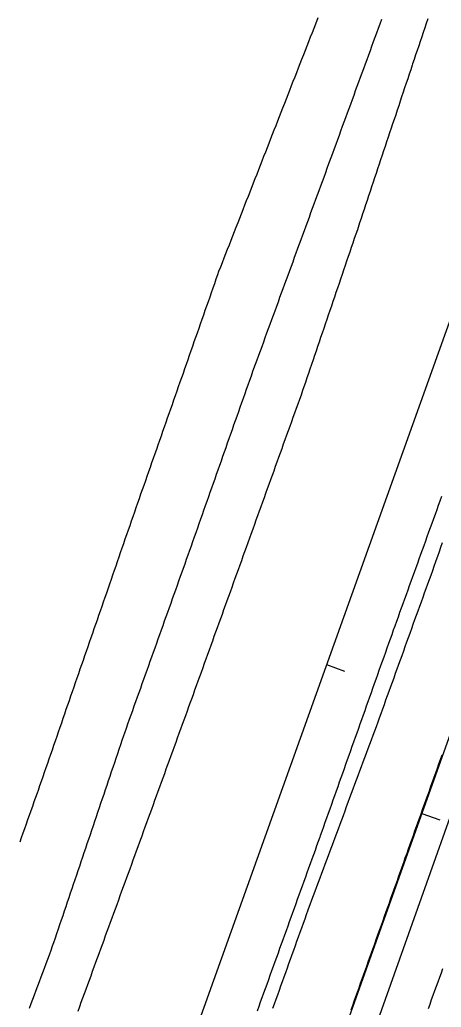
# Model space of a CAD drawing. Extents: x 1901471 to 1963503, y 756461 to 799997.
# Drawn here: x 1940711 to 1940799.9, y 780119.1 to 780327.1 of the extents above; entities that cross this region are included whole.
import ezdxf

# ---------------------------------------------------------------- set-up
doc = ezdxf.new("R2010")
doc.units = 0
for name, color, linetype in [('RD_EX_Fence_Other', 7, 'Continuous'), ('RD_EX_H2O', 7, 'Continuous'), ('RD_EX_Road', 7, 'Continuous'), ('RD_HC_Cl', 7, 'Continuous'), ('RD_HC_Data_Tic', 7, 'Continuous')]:
    doc.layers.add(name, color=color, linetype=linetype)

msp = doc.modelspace()

# ---------------------------------------------------------------- linework, layer by layer
at = {"layer": 'RD_EX_Fence_Other'}
msp.add_lwpolyline([(1940682.24, 779824.66), (1940695.89, 779863.73), (1940722.93, 779939.21), (1940753.27, 780022.99), (1940784.33, 780110.09), (1940815, 780196.43), (1940838.75, 780262), (1940849.69, 780291.88)], dxfattribs=at)
at = {"layer": 'RD_EX_H2O'}
for points in [[(1940773.87, 780327.52), (1940773.35, 780326.2), (1940772.99, 780325.26), (1940772.63, 780324.33), (1940772.26, 780323.4), (1940771.9, 780322.47), (1940771.53, 780321.54), (1940771.17, 780320.61), (1940770.8, 780319.68), (1940770.44, 780318.75), (1940770.08, 780317.81), (1940769.71, 780316.88), (1940769.35, 780315.95), (1940768.98, 780315.02), (1940768.62, 780314.09), (1940768.25, 780313.16), (1940767.89, 780312.23), (1940767.53, 780311.3), (1940767.16, 780310.36), (1940766.8, 780309.43), (1940766.43, 780308.5), (1940766.07, 780307.57), (1940765.7, 780306.64), (1940765.34, 780305.71), (1940764.98, 780304.78), (1940764.61, 780303.85), (1940764.25, 780302.91), (1940763.88, 780301.98), (1940763.52, 780301.05), (1940763.15, 780300.12), (1940762.79, 780299.19), (1940762.42, 780298.26), (1940762.06, 780297.33), (1940761.7, 780296.4), (1940761.33, 780295.46), (1940760.97, 780294.53), (1940760.6, 780293.6), (1940760.24, 780292.67), (1940759.51, 780290.81), (1940759.15, 780289.88), (1940758.78, 780288.95), (1940758.42, 780288.01), (1940758.05, 780287.08), (1940757.69, 780286.15), (1940757.32, 780285.22), (1940756.96, 780284.29), (1940756.6, 780283.36), (1940756.23, 780282.43), (1940755.87, 780281.49), (1940755.5, 780280.56), (1940755.14, 780279.63), (1940754.77, 780278.7), (1940754.41, 780277.77), (1940754.05, 780276.84), (1940753.68, 780275.91), (1940753.32, 780274.98), (1940752.95, 780274.04), (1940752.71, 780273.36), (1940752.38, 780272.42), (1940752.05, 780271.48), (1940751.72, 780270.53), (1940751.39, 780269.59), (1940751.06, 780268.65), (1940750.73, 780267.7), (1940750.4, 780266.76), (1940750.07, 780265.82), (1940749.74, 780264.87), (1940749.41, 780263.93), (1940749.08, 780262.98), (1940748.75, 780262.04), (1940748.42, 780261.1), (1940748.09, 780260.15), (1940747.75, 780259.21), (1940747.42, 780258.27), (1940747.09, 780257.32), (1940746.76, 780256.38), (1940746.43, 780255.43), (1940746.1, 780254.49), (1940745.77, 780253.55), (1940745.44, 780252.6), (1940745.11, 780251.66), (1940744.78, 780250.72), (1940744.45, 780249.77), (1940744.12, 780248.83), (1940743.79, 780247.88), (1940743.46, 780246.94), (1940743.13, 780246), (1940742.79, 780245.05), (1940742.46, 780244.11), (1940742.13, 780243.17), (1940741.8, 780242.22), (1940741.47, 780241.28), (1940741.14, 780240.33), (1940740.81, 780239.39), (1940740.48, 780238.45), (1940740.15, 780237.5), (1940739.82, 780236.56), (1940739.49, 780235.62), (1940739.16, 780234.67), (1940738.83, 780233.73), (1940738.5, 780232.78), (1940738.17, 780231.84), (1940737.84, 780230.9), (1940737.5, 780229.95), (1940737.17, 780229.01), (1940736.84, 780228.07), (1940736.51, 780227.12), (1940736.18, 780226.18), (1940735.85, 780225.23), (1940735.52, 780224.29), (1940735.19, 780223.35), (1940734.86, 780222.4), (1940734.52, 780221.43), (1940734.2, 780220.49), (1940733.87, 780219.54), (1940733.54, 780218.6), (1940733.21, 780217.65), (1940732.89, 780216.71), (1940732.56, 780215.76), (1940732.23, 780214.82), (1940731.91, 780213.87), (1940731.58, 780212.93), (1940731.25, 780211.98), (1940730.92, 780211.04), (1940730.6, 780210.09), (1940730.27, 780209.15), (1940729.94, 780208.2), (1940729.29, 780206.31), (1940728.96, 780205.37), (1940728.63, 780204.42), (1940728.31, 780203.48), (1940727.98, 780202.53), (1940727.65, 780201.59), (1940727.32, 780200.64), (1940727, 780199.7), (1940726.67, 780198.75), (1940726.34, 780197.81), (1940726.02, 780196.86), (1940725.69, 780195.92), (1940725.36, 780194.97), (1940725.03, 780194.03), (1940724.71, 780193.08), (1940724.38, 780192.14), (1940724.05, 780191.19), (1940723.73, 780190.25), (1940723.4, 780189.3), (1940723.07, 780188.36), (1940722.74, 780187.41), (1940722.42, 780186.47), (1940722.09, 780185.52), (1940721.76, 780184.58), (1940721.43, 780183.64), (1940721.11, 780182.69), (1940720.78, 780181.75), (1940720.45, 780180.8), (1940720.13, 780179.86), (1940719.8, 780178.91), (1940719.47, 780177.97), (1940719.14, 780177.02), (1940718.82, 780176.08), (1940718.49, 780175.13), (1940718.16, 780174.19), (1940717.84, 780173.24), (1940717.51, 780172.3), (1940717.18, 780171.35), (1940716.85, 780170.41), (1940716.53, 780169.46), (1940716.2, 780168.52), (1940715.87, 780167.57), (1940715.55, 780166.63), (1940715.22, 780165.68), (1940714.89, 780164.74), (1940714.7, 780164.19), (1940714.36, 780163.25), (1940714.03, 780162.31), (1940713.7, 780161.37), (1940713.36, 780160.42), (1940713.03, 780159.48), (1940712.69, 780158.54), (1940712.36, 780157.6), (1940712.03, 780156.65), (1940711.69, 780155.71), (1940711.36, 780154.77), (1940711.03, 780153.83)], [(1940780.87, 780118.48), (1940781.2, 780119.42), (1940781.54, 780120.36), (1940781.54, 780120.36), (1940781.87, 780121.3), (1940782.21, 780122.24), (1940782.55, 780123.18), (1940782.88, 780124.13), (1940783.22, 780125.07), (1940783.55, 780126.01), (1940783.89, 780126.95), (1940784.23, 780127.89), (1940784.56, 780128.84), (1940784.9, 780129.78), (1940785.23, 780130.72), (1940785.57, 780131.66), (1940785.91, 780132.6), (1940786.24, 780133.54), (1940786.58, 780134.49), (1940786.91, 780135.43), (1940787.25, 780136.37), (1940787.59, 780137.31), (1940787.92, 780138.25), (1940788.26, 780139.2), (1940788.59, 780140.14), (1940788.93, 780141.08), (1940789.27, 780142.02), (1940789.6, 780142.96), (1940789.94, 780143.9), (1940790.27, 780144.85), (1940790.61, 780145.79), (1940790.95, 780146.73), (1940791.28, 780147.67), (1940791.62, 780148.61), (1940791.95, 780149.56), (1940792.29, 780150.5), (1940792.65, 780151.5), (1940792.98, 780152.44), (1940793.32, 780153.38), (1940793.66, 780154.33), (1940793.99, 780155.27), (1940794.33, 780156.21), (1940794.67, 780157.15), (1940795, 780158.09), (1940795.34, 780159.03), (1940795.68, 780159.98), (1940796.01, 780160.92), (1940796.35, 780161.86), (1940796.69, 780162.8), (1940797.02, 780163.74), (1940797.36, 780164.68), (1940797.7, 780165.63), (1940798.03, 780166.57), (1940798.37, 780167.51), (1940798.71, 780168.45), (1940799.04, 780169.39), (1940799.38, 780170.33), (1940799.72, 780171.27), (1940800.05, 780172.22)]]:
    msp.add_lwpolyline(points, dxfattribs=at)
at = {"layer": 'RD_EX_Road'}
for points in [[(1940787.26, 780327.12), (1940786.91, 780326.18), (1940786.57, 780325.24), (1940786.22, 780324.3), (1940785.88, 780323.37), (1940785.54, 780322.43), (1940785.19, 780321.49), (1940784.85, 780320.55), (1940784.51, 780319.61), (1940784.16, 780318.67), (1940783.82, 780317.73), (1940783.47, 780316.79), (1940783.13, 780315.85), (1940782.79, 780314.91), (1940782.44, 780313.98), (1940782.1, 780313.04), (1940781.75, 780312.1), (1940781.41, 780311.16), (1940781.07, 780310.22), (1940780.72, 780309.28), (1940780.38, 780308.34), (1940780.04, 780307.4), (1940779.69, 780306.46), (1940779.35, 780305.52), (1940779, 780304.59), (1940778.66, 780303.65), (1940778.32, 780302.71), (1940777.97, 780301.77), (1940777.63, 780300.83), (1940777.28, 780299.89), (1940776.94, 780298.95), (1940776.6, 780298.01), (1940776.25, 780297.07), (1940776.12, 780296.72), (1940775.78, 780295.78), (1940775.44, 780294.84), (1940775.09, 780293.9), (1940774.75, 780292.97), (1940774.4, 780292.03), (1940774.06, 780291.09), (1940773.72, 780290.15), (1940773.37, 780289.21), (1940773.03, 780288.27), (1940772.68, 780287.33), (1940772.34, 780286.39), (1940772, 780285.45), (1940771.65, 780284.51), (1940771.31, 780283.58), (1940770.96, 780282.64), (1940770.62, 780281.7), (1940770.28, 780280.76), (1940769.93, 780279.82), (1940769.59, 780278.88), (1940769.24, 780277.94), (1940768.9, 780277), (1940768.56, 780276.06), (1940768.21, 780275.12), (1940767.87, 780274.19), (1940767.53, 780273.25), (1940767.18, 780272.31), (1940766.84, 780271.37), (1940766.49, 780270.43), (1940766.15, 780269.49), (1940765.81, 780268.55), (1940765.46, 780267.61), (1940765.12, 780266.67), (1940764.77, 780265.74), (1940764.43, 780264.8), (1940764.09, 780263.86), (1940763.74, 780262.92), (1940763.4, 780261.98), (1940763.05, 780261.04), (1940762.71, 780260.1), (1940762.37, 780259.16), (1940762.02, 780258.22), (1940761.68, 780257.28), (1940761.33, 780256.35), (1940760.99, 780255.41), (1940760.65, 780254.47), (1940760.3, 780253.53), (1940760.11, 780252.97), (1940759.77, 780252.03), (1940759.44, 780251.09), (1940759.11, 780250.14), (1940758.78, 780249.2), (1940758.44, 780248.26), (1940758.11, 780247.31), (1940757.78, 780246.37), (1940757.44, 780245.43), (1940757.11, 780244.49), (1940756.78, 780243.54), (1940756.45, 780242.6), (1940756.11, 780241.66), (1940755.78, 780240.71), (1940755.45, 780239.77), (1940755.11, 780238.83), (1940754.78, 780237.88), (1940754.45, 780236.94), (1940754.12, 780236), (1940753.78, 780235.06), (1940753.45, 780234.11), (1940753.12, 780233.17), (1940752.78, 780232.23), (1940752.45, 780231.28), (1940752.12, 780230.34), (1940751.79, 780229.4), (1940751.45, 780228.45), (1940751.12, 780227.51), (1940750.79, 780226.57), (1940750.45, 780225.63), (1940750.12, 780224.68), (1940749.79, 780223.74), (1940749.46, 780222.8), (1940749.12, 780221.85), (1940748.79, 780220.91), (1940748.46, 780219.97), (1940748.12, 780219.03), (1940747.79, 780218.08), (1940747.46, 780217.14), (1940747.13, 780216.2), (1940746.79, 780215.25), (1940746.46, 780214.31), (1940746.13, 780213.37), (1940745.79, 780212.42), (1940745.46, 780211.48), (1940745.19, 780210.73), (1940744.86, 780209.79), (1940744.52, 780208.85), (1940744.18, 780207.9), (1940743.85, 780206.96), (1940743.51, 780206.02), (1940743.18, 780205.08), (1940742.84, 780204.14), (1940742.5, 780203.19), (1940742.17, 780202.25), (1940741.83, 780201.31), (1940741.5, 780200.37), (1940741.16, 780199.43), (1940740.82, 780198.49), (1940740.49, 780197.54), (1940740.15, 780196.6), (1940739.82, 780195.66), (1940739.48, 780194.72), (1940739.14, 780193.78), (1940738.81, 780192.83), (1940738.47, 780191.89), (1940738.14, 780190.95), (1940737.8, 780190.01), (1940737.46, 780189.07), (1940737.13, 780188.13), (1940736.79, 780187.18), (1940736.46, 780186.24), (1940736.12, 780185.3), (1940735.78, 780184.36), (1940735.45, 780183.42), (1940735.11, 780182.47), (1940734.77, 780181.53), (1940734.44, 780180.59), (1940734.1, 780179.65), (1940733.77, 780178.71), (1940733.43, 780177.77), (1940733.09, 780176.82), (1940732.89, 780176.21), (1940732.57, 780175.27), (1940732.25, 780174.32), (1940731.93, 780173.37), (1940731.61, 780172.42), (1940731.29, 780171.48), (1940730.97, 780170.53), (1940730.65, 780169.58), (1940730.33, 780168.63), (1940730.01, 780167.69), (1940729.69, 780166.74), (1940729.37, 780165.79), (1940729.05, 780164.85), (1940728.72, 780163.9), (1940728.4, 780162.95), (1940728.08, 780162), (1940727.76, 780161.06), (1940727.44, 780160.11), (1940727.12, 780159.16), (1940726.8, 780158.21), (1940726.48, 780157.27), (1940726.16, 780156.32), (1940725.84, 780155.37), (1940725.52, 780154.43), (1940725.2, 780153.48), (1940724.88, 780152.53), (1940724.56, 780151.58), (1940724.24, 780150.64), (1940723.92, 780149.69), (1940723.6, 780148.74), (1940723.28, 780147.79), (1940722.96, 780146.85), (1940722.64, 780145.9), (1940722.32, 780144.95), (1940722, 780144), (1940721.68, 780143.06), (1940721.36, 780142.11), (1940721.04, 780141.16), (1940720.72, 780140.22), (1940720.4, 780139.27), (1940720.08, 780138.32), (1940719.76, 780137.37), (1940719.44, 780136.43), (1940719.12, 780135.48), (1940718.8, 780134.53), (1940718.48, 780133.58), (1940718.16, 780132.64), (1940717.89, 780131.93), (1940717.55, 780130.99), (1940717.2, 780130.06), (1940716.85, 780129.12), (1940716.5, 780128.18), (1940716.15, 780127.24), (1940715.81, 780126.31), (1940715.46, 780125.37), (1940715.11, 780124.43), (1940714.76, 780123.49), (1940714.41, 780122.56), (1940714.06, 780121.62), (1940713.72, 780120.68), (1940713.37, 780119.74), (1940713.02, 780118.81)], [(1940797.02, 780327.28), (1940796.7, 780326.33), (1940796.38, 780325.38), (1940796.06, 780324.44), (1940795.75, 780323.49), (1940795.43, 780322.54), (1940795.11, 780321.59), (1940794.79, 780320.64), (1940794.47, 780319.7), (1940794.15, 780318.75), (1940793.84, 780317.8), (1940793.74, 780317.51), (1940793.42, 780316.56), (1940793.1, 780315.61), (1940792.79, 780314.66), (1940792.47, 780313.71), (1940792.15, 780312.76), (1940791.84, 780311.82), (1940791.52, 780310.87), (1940791.2, 780309.92), (1940790.89, 780308.97), (1940790.57, 780308.02), (1940790.26, 780307.07), (1940789.94, 780306.12), (1940789.62, 780305.18), (1940789.31, 780304.23), (1940788.99, 780303.28), (1940788.67, 780302.33), (1940788.36, 780301.38), (1940788.04, 780300.43), (1940787.72, 780299.48), (1940787.41, 780298.54), (1940787.09, 780297.59), (1940786.77, 780296.64), (1940786.46, 780295.69), (1940786.14, 780294.74), (1940785.82, 780293.79), (1940785.51, 780292.85), (1940785.19, 780291.9), (1940784.87, 780290.95), (1940784.56, 780290), (1940784.24, 780289.05), (1940783.92, 780288.1), (1940783.61, 780287.15), (1940783.29, 780286.21), (1940782.97, 780285.26), (1940782.66, 780284.31), (1940782.34, 780283.36), (1940782.18, 780282.87), (1940781.86, 780281.93), (1940781.54, 780280.98), (1940781.21, 780280.03), (1940780.89, 780279.09), (1940780.57, 780278.14), (1940780.25, 780277.19), (1940779.93, 780276.25), (1940779.6, 780275.3), (1940779.28, 780274.35), (1940778.96, 780273.41), (1940778.64, 780272.46), (1940778.32, 780271.51), (1940777.99, 780270.57), (1940777.67, 780269.62), (1940777.35, 780268.67), (1940777.03, 780267.73), (1940776.71, 780266.78), (1940776.38, 780265.83), (1940776.06, 780264.89), (1940775.74, 780263.94), (1940775.42, 780262.99), (1940775.1, 780262.05), (1940774.77, 780261.1), (1940774.45, 780260.15), (1940774.13, 780259.2), (1940773.81, 780258.26), (1940773.49, 780257.31), (1940773.17, 780256.36), (1940772.84, 780255.42), (1940772.52, 780254.47), (1940772.2, 780253.52), (1940771.88, 780252.58), (1940771.56, 780251.63), (1940771.23, 780250.68), (1940770.91, 780249.74), (1940770.65, 780248.96), (1940770.31, 780248.02), (1940769.97, 780247.08), (1940769.63, 780246.14), (1940769.29, 780245.19), (1940768.95, 780244.25), (1940768.61, 780243.31), (1940768.28, 780242.37), (1940767.94, 780241.43), (1940767.6, 780240.49), (1940767.26, 780239.55), (1940766.92, 780238.61), (1940766.58, 780237.67), (1940766.24, 780236.73), (1940765.9, 780235.79), (1940765.57, 780234.85), (1940765.23, 780233.9), (1940764.89, 780232.96), (1940764.55, 780232.02), (1940764.21, 780231.08), (1940763.87, 780230.14), (1940763.53, 780229.2), (1940763.19, 780228.26), (1940762.85, 780227.32), (1940762.52, 780226.38), (1940762.18, 780225.44), (1940761.84, 780224.5), (1940761.5, 780223.56), (1940761.16, 780222.61), (1940760.82, 780221.67), (1940760.48, 780220.73), (1940760.14, 780219.79), (1940759.81, 780218.85), (1940759.47, 780217.91), (1940759.1, 780216.88), (1940758.76, 780215.94), (1940758.42, 780215), (1940758.08, 780214.06), (1940757.74, 780213.12), (1940757.4, 780212.18), (1940757.06, 780211.24), (1940756.72, 780210.29), (1940756.38, 780209.35), (1940756.04, 780208.41), (1940755.7, 780207.47), (1940755.36, 780206.53), (1940755.02, 780205.59), (1940754.68, 780204.65), (1940754.34, 780203.71), (1940754, 780202.77), (1940753.67, 780201.83), (1940753.33, 780200.89), (1940752.99, 780199.95), (1940752.65, 780199.01), (1940752.31, 780198.07), (1940751.97, 780197.13), (1940751.63, 780196.19), (1940751.29, 780195.24), (1940750.95, 780194.3), (1940750.61, 780193.36), (1940750.27, 780192.42), (1940749.93, 780191.48), (1940749.59, 780190.54), (1940749.25, 780189.6), (1940748.91, 780188.66), (1940748.57, 780187.72), (1940748.23, 780186.78), (1940747.89, 780185.84), (1940747.56, 780184.9), (1940747.22, 780183.96), (1940746.98, 780183.29), (1940746.63, 780182.35), (1940746.29, 780181.41), (1940745.95, 780180.47), (1940745.61, 780179.53), (1940745.27, 780178.59), (1940744.93, 780177.65), (1940744.59, 780176.71), (1940744.24, 780175.77), (1940743.9, 780174.83), (1940743.56, 780173.89), (1940743.22, 780172.95), (1940742.88, 780172.01), (1940742.54, 780171.07), (1940742.2, 780170.13), (1940741.85, 780169.2), (1940741.51, 780168.26), (1940741.17, 780167.32), (1940740.83, 780166.38), (1940740.49, 780165.44), (1940740.15, 780164.5), (1940739.81, 780163.56), (1940739.46, 780162.62), (1940739.12, 780161.68), (1940738.78, 780160.74), (1940738.44, 780159.8), (1940738.1, 780158.86), (1940737.76, 780157.92), (1940737.42, 780156.98), (1940737.07, 780156.04), (1940736.73, 780155.1), (1940736.61, 780154.75), (1940736.26, 780153.81), (1940735.92, 780152.87), (1940735.58, 780151.93), (1940735.24, 780150.99), (1940734.89, 780150.05), (1940734.55, 780149.11), (1940734.21, 780148.18), (1940733.86, 780147.24), (1940733.52, 780146.3), (1940733.18, 780145.36), (1940732.84, 780144.42), (1940732.49, 780143.48), (1940732.15, 780142.54), (1940731.81, 780141.6), (1940731.46, 780140.66), (1940731.12, 780139.72), (1940730.78, 780138.78), (1940730.43, 780137.84), (1940730.09, 780136.9), (1940729.75, 780135.96), (1940729.41, 780135.02), (1940729.06, 780134.09), (1940728.72, 780133.15), (1940728.38, 780132.21), (1940728.03, 780131.27), (1940727.69, 780130.33), (1940727.35, 780129.39), (1940727.01, 780128.45), (1940726.66, 780127.51), (1940726.32, 780126.57), (1940725.98, 780125.63), (1940725.63, 780124.69), (1940725.29, 780123.75), (1940724.95, 780122.81), (1940724.6, 780121.87), (1940724.28, 780120.99), (1940723.94, 780120.05), (1940723.6, 780119.11), (1940723.26, 780118.17)], [(1940799.92, 780226.65), (1940799.58, 780225.71), (1940799.24, 780224.77), (1940798.9, 780223.83), (1940798.56, 780222.89), (1940798.22, 780221.95), (1940797.88, 780221), (1940797.54, 780220.06), (1940797.2, 780219.12), (1940796.86, 780218.18), (1940796.52, 780217.24), (1940796.18, 780216.3), (1940795.84, 780215.36), (1940795.5, 780214.42), (1940795.16, 780213.48), (1940794.83, 780212.54), (1940794.49, 780211.6), (1940794.15, 780210.66), (1940793.81, 780209.72), (1940793.47, 780208.78), (1940793.13, 780207.84), (1940792.79, 780206.9), (1940792.45, 780205.96), (1940792.11, 780205.01), (1940791.77, 780204.07), (1940791.43, 780203.13), (1940791.09, 780202.19), (1940790.75, 780201.25), (1940790.41, 780200.31), (1940790.07, 780199.37), (1940789.75, 780198.49), (1940789.42, 780197.55), (1940789.09, 780196.6), (1940788.75, 780195.66), (1940788.42, 780194.72), (1940788.08, 780193.78), (1940787.75, 780192.83), (1940787.41, 780191.89), (1940787.08, 780190.95), (1940786.74, 780190.01), (1940786.41, 780189.06), (1940786.07, 780188.12), (1940785.74, 780187.18), (1940785.4, 780186.24), (1940785.07, 780185.3), (1940784.73, 780184.35), (1940784.4, 780183.41), (1940784.06, 780182.47), (1940783.73, 780181.53), (1940783.39, 780180.58), (1940783.06, 780179.64), (1940782.73, 780178.7), (1940782.39, 780177.76), (1940782.06, 780176.81), (1940781.72, 780175.87), (1940781.39, 780174.93), (1940781.05, 780173.99), (1940780.72, 780173.05), (1940780.38, 780172.1), (1940780.05, 780171.16), (1940779.71, 780170.22), (1940779.38, 780169.28), (1940779.04, 780168.33), (1940778.71, 780167.39), (1940778.37, 780166.45), (1940778.04, 780165.51), (1940777.7, 780164.56), (1940777.37, 780163.62), (1940777.04, 780162.68), (1940776.7, 780161.74), (1940776.37, 780160.8), (1940776.03, 780159.85), (1940775.7, 780158.91), (1940775.36, 780157.97), (1940775.03, 780157.03), (1940774.69, 780156.08), (1940774.36, 780155.14), (1940774.28, 780154.92), (1940773.94, 780153.98), (1940773.6, 780153.04), (1940773.26, 780152.1), (1940772.92, 780151.16), (1940772.58, 780150.22), (1940772.25, 780149.28), (1940771.91, 780148.34), (1940771.57, 780147.4), (1940771.23, 780146.46), (1940770.89, 780145.52), (1940770.55, 780144.58), (1940770.21, 780143.64), (1940769.87, 780142.7), (1940769.53, 780141.75), (1940769.19, 780140.81), (1940768.85, 780139.87), (1940768.51, 780138.93), (1940768.17, 780137.99), (1940767.84, 780137.05), (1940767.5, 780136.11), (1940767.16, 780135.17), (1940766.82, 780134.23), (1940766.48, 780133.29), (1940766.14, 780132.35), (1940765.8, 780131.41), (1940765.46, 780130.47), (1940765.12, 780129.53), (1940764.78, 780128.59), (1940764.44, 780127.64), (1940764.1, 780126.7), (1940763.77, 780125.76), (1940763.43, 780124.82), (1940763.09, 780123.88), (1940762.75, 780122.94), (1940762.41, 780122), (1940762.07, 780121.06), (1940761.73, 780120.12), (1940761.39, 780119.18), (1940761.05, 780118.24)], [(1940800.07, 780216.87), (1940799.74, 780215.92), (1940799.41, 780214.98), (1940799.08, 780214.04), (1940798.74, 780213.09), (1940798.67, 780212.87), (1940798.33, 780211.93), (1940797.99, 780210.99), (1940797.65, 780210.05), (1940797.31, 780209.11), (1940796.97, 780208.17), (1940796.63, 780207.23), (1940796.29, 780206.29), (1940795.95, 780205.35), (1940795.61, 780204.41), (1940795.27, 780203.47), (1940794.93, 780202.53), (1940794.59, 780201.59), (1940794.25, 780200.65), (1940793.91, 780199.7), (1940793.57, 780198.76), (1940793.23, 780197.82), (1940792.89, 780196.88), (1940792.55, 780195.94), (1940792.22, 780195), (1940791.88, 780194.06), (1940791.54, 780193.12), (1940791.2, 780192.18), (1940790.86, 780191.24), (1940790.52, 780190.3), (1940790.18, 780189.36), (1940789.84, 780188.42), (1940789.5, 780187.48), (1940789.16, 780186.54), (1940788.82, 780185.6), (1940788.48, 780184.66), (1940788.14, 780183.72), (1940787.8, 780182.77), (1940787.46, 780181.83), (1940787.12, 780180.89), (1940786.78, 780179.95), (1940786.47, 780179.09), (1940786.12, 780178.16), (1940785.78, 780177.22), (1940785.43, 780176.28), (1940785.08, 780175.34), (1940784.73, 780174.41), (1940784.38, 780173.47), (1940784.03, 780172.53), (1940783.69, 780171.59), (1940783.34, 780170.66), (1940782.99, 780169.72), (1940782.64, 780168.78), (1940782.29, 780167.84), (1940781.94, 780166.91), (1940781.6, 780165.97), (1940781.25, 780165.03), (1940780.9, 780164.1), (1940780.55, 780163.16), (1940780.2, 780162.22), (1940779.85, 780161.28), (1940779.51, 780160.35), (1940779.16, 780159.41), (1940778.81, 780158.47), (1940778.46, 780157.53), (1940778.11, 780156.6), (1940777.77, 780155.66), (1940777.42, 780154.72), (1940777.07, 780153.78), (1940776.72, 780152.85), (1940776.37, 780151.91), (1940776.02, 780150.97), (1940775.68, 780150.03), (1940775.33, 780149.1), (1940774.98, 780148.16), (1940774.63, 780147.22), (1940774.28, 780146.28), (1940773.93, 780145.35), (1940773.59, 780144.41), (1940773.24, 780143.47), (1940772.89, 780142.54), (1940772.54, 780141.6), (1940772.19, 780140.66), (1940771.84, 780139.72), (1940771.76, 780139.5), (1940771.42, 780138.55), (1940771.08, 780137.61), (1940770.75, 780136.67), (1940770.41, 780135.73), (1940770.07, 780134.79), (1940769.73, 780133.85), (1940769.39, 780132.91), (1940769.06, 780131.97), (1940768.72, 780131.03), (1940768.38, 780130.09), (1940768.04, 780129.14), (1940767.7, 780128.2), (1940767.37, 780127.26), (1940767.03, 780126.32), (1940766.69, 780125.38), (1940766.35, 780124.44), (1940766.01, 780123.5), (1940765.68, 780122.56), (1940765.34, 780121.62), (1940765, 780120.68), (1940764.66, 780119.73), (1940764.32, 780118.79)], [(1940800.16, 780127.18), (1940799.82, 780126.24), (1940799.48, 780125.3), (1940799.14, 780124.36), (1940798.79, 780123.42), (1940798.45, 780122.48), (1940798.11, 780121.54), (1940797.77, 780120.6), (1940797.43, 780119.66), (1940797.09, 780118.72)]]:
    msp.add_lwpolyline(points, dxfattribs=at)
at = {"layer": 'RD_HC_Cl'}
for p, q in [((1941878.42, 783269.07), (1940045.23, 778152.54)), ((1941906.2, 783259.59), (1940073.41, 778143.37))]:
    msp.add_line(p, q, dxfattribs=at)
at = {"layer": 'RD_HC_Data_Tic'}
for p, q in [((1940775.67, 780191.24), (1940779.44, 780189.89)), ((1940795.79, 780159.88), (1940799.55, 780158.53))]:
    msp.add_line(p, q, dxfattribs=at)

doc.saveas('drawing.dxf')
